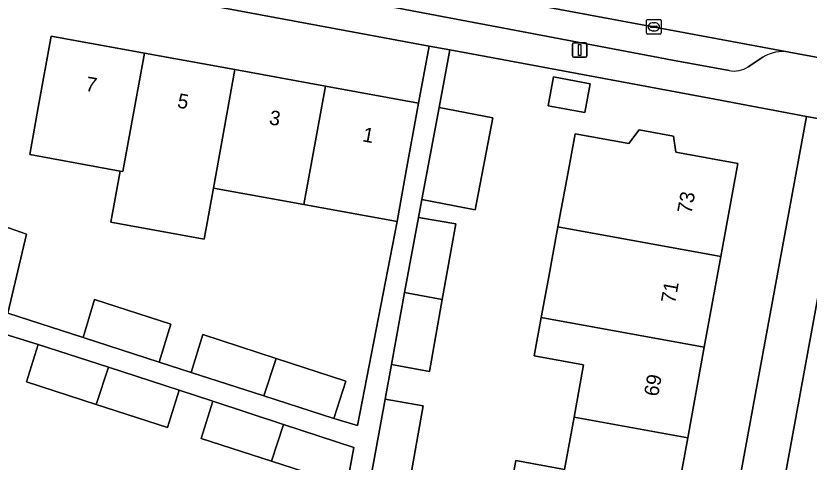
# Model space of a CAD drawing. Extents: x 160554 to 161248, y 385329 to 386506.
# Drawn here: x 161011.2 to 161065.9, y 385898.7 to 385929.4 of the extents above; entities that cross this region are included whole.
import ezdxf

# ---------------------------------------------------------------- set-up
doc = ezdxf.new("R2010")
doc.units = 0
for name, color, linetype in [('IMGEO_Erf', 7, 'Continuous'), ('IMGEO_Groenvoorziening', 7, 'Continuous'), ('IMGEO_Kolk', 7, 'Continuous'), ('IMGEO_Lichtmast', 7, 'Continuous'), ('IMGEO_Muur', 7, 'Continuous'), ('IMGEO_Pand', 7, 'Continuous'), ('IMGEO_Pand_nummerreeks', 7, 'Continuous'), ('IMGEO_Parkeervlak_open', 7, 'Continuous'), ('IMGEO_Rijbaan_lokaal_open', 7, 'Continuous'), ('IMGEO_Voetpad_open', 7, 'Continuous')]:
    doc.layers.add(name, color=color, linetype=linetype)

msp = doc.modelspace()

# ---------------------------------------------------------------- linework, layer by layer
at = {"layer": 'IMGEO_Erf'}
for points in [[(161008.397, 385915.609), (161011.928, 385914.371), (161010.631, 385908.92), (161015.825, 385907.25), (161016.607, 385909.867), (161021.881, 385908.155), (161021.071, 385905.554), (161023.269, 385904.844), (161024.079, 385907.442), (161029.141, 385905.799), (161033.944, 385904.24), (161033.111, 385901.661), (161034.749, 385901.192), (161037.466, 385915.227), (161031.052, 385916.397), (161024.81, 385917.536), (161024.166, 385914.005), (161017.737, 385915.178), (161018.381, 385918.709), (161012.152, 385919.846), (161012.742, 385923.081), (161013.639, 385927.999), (161020.055, 385926.829), (161026.297, 385925.69), (161032.54, 385924.551), (161038.954, 385923.381), (161039.687, 385927.317), (161013.833, 385932.134)], [(161055.411, 385866.741), (161065.687, 385922.472), (161059.378, 385923.648), (161044.828, 385926.359), (161041.117, 385927.05), (161040.378, 385923.082), (161044.067, 385922.376), (161042.856, 385916.038), (161039.166, 385916.744), (161038.939, 385915.509), (161041.513, 385915.068), (161040.585, 385909.867), (161039.702, 385904.915), (161037.083, 385905.375), (161036.65, 385903.009), (161039.279, 385902.547), (161038.356, 385897.375)], [(161045.652, 385898.769), (161049.011, 385898.156), (161049.669, 385901.761), (161050.328, 385905.373), (161046.928, 385905.993), (161047.407, 385908.622), (161047.898, 385911.313), (161048.558, 385914.862), (161049.238, 385918.518), (161049.741, 385921.277), (161053.444, 385920.601), (161054.149, 385921.537), (161056.523, 385921.107), (161056.69, 385920.009), (161060.956, 385919.231), (161059.785, 385912.814), (161058.647, 385906.572), (161057.508, 385900.331), (161056.37, 385894.089)], [(161008.409, 385897.602), (161014.435, 385895.622), (161020.462, 385893.643), (161026.487, 385891.664), (161032.681, 385889.629), (161033.996, 385897.051), (161028.808, 385898.728), (161023.969, 385900.292), (161024.767, 385902.852), (161022.445, 385903.609), (161021.645, 385901.044), (161016.737, 385902.631), (161011.929, 385904.185), (161012.736, 385906.774), (161010.423, 385907.481)], [(161045.171, 385896.132), (161045.652, 385898.769)]]:
    msp.add_lwpolyline(points, dxfattribs=at)
msp.add_lwpolyline([(161047.881, 385923.207), (161048.241, 385925.184), (161050.768, 385924.723), (161050.408, 385922.747)], close=True, dxfattribs=at)
at = {"layer": 'IMGEO_Groenvoorziening'}
msp.add_lwpolyline([(161073.9, 385911.717), (161071.224, 385912.172), (161067, 385912.891), (161058.528, 385866.63), (161058.312, 385865.35)], dxfattribs=at)
at = {"layer": 'IMGEO_Kolk'}
for p, q in [((161054.666, 385928.213), (161054.666, 385929.065)), ((161054.741, 385929.139), (161055.593, 385929.139)), ((161055.154, 385928.919), (161055.179, 385928.919)), ((161055.667, 385929.065), (161055.667, 385928.213)), ((161054.925, 385928.633), (161054.925, 385928.645)), ((161055.363, 385928.596), (161054.965, 385928.596)), ((161054.968, 385928.682), (161055.366, 385928.682)), ((161055.177, 385928.359), (161055.152, 385928.359)), ((161055.409, 385928.645), (161055.409, 385928.633)), ((161055.593, 385928.139), (161054.741, 385928.139))]:
    msp.add_line(p, q, dxfattribs=at)
for points in [[(161054.666, 385928.213), (161054.666, 385929.065)], [(161054.741, 385929.139), (161055.593, 385929.139)], [(161055.667, 385929.065), (161055.667, 385928.213)], [(161055.593, 385928.139), (161054.741, 385928.139)]]:
    msp.add_lwpolyline(points, dxfattribs=at)
for centre, radius, start, end in [((161054.743, 385929.063), 0.0765, 91.552, 178.448), ((161054.743, 385929.063), 0.0765, 91.552, 178.448), ((161055.591, 385929.063), 0.0765, 1.552, 88.448), ((161055.591, 385929.063), 0.0765, 1.552, 88.448), ((161054.743, 385928.215), 0.0765, 181.552, 268.448), ((161054.743, 385928.215), 0.0765, 181.552, 268.448), ((161054.965, 385928.642), 0.0403, 85.8775, 175.7526), ((161054.962, 385928.632), 0.0366, 178.938, 274.7102), ((161055.366, 385928.639), 0.043, 264.8664, 352.4533), ((161055.37, 385928.644), 0.0386, 1.7309, 96.639), ((161055.591, 385928.215), 0.0765, 271.552, 358.448), ((161055.591, 385928.215), 0.0765, 271.552, 358.448)]:
    msp.add_arc(centre, radius, start, end, dxfattribs=at)
for centre, major_axis, ratio, start_param, end_param in [((161055.153, 385928.639), (-0.387, 0.002), 0.722429, 4.712389, 7.853982), ((161055.178, 385928.639), (-0.39, 0.002), 0.717154, 1.570796, 4.712389)]:
    msp.add_ellipse(centre, major_axis=major_axis, ratio=ratio, start_param=start_param, end_param=end_param, dxfattribs=at)
at = {"layer": 'IMGEO_Lichtmast'}
for p, q in [((161049.556, 385926.646), (161049.556, 385927.446)), ((161049.556, 385927.446), (161049.556, 385926.646)), ((161049.656, 385927.546), (161050.446, 385927.546)), ((161050.446, 385927.546), (161049.656, 385927.546)), ((161050.546, 385927.446), (161050.546, 385926.646)), ((161050.546, 385926.646), (161050.546, 385927.446)), ((161050.446, 385926.546), (161049.656, 385926.546)), ((161049.656, 385926.546), (161050.446, 385926.546))]:
    msp.add_line(p, q, dxfattribs=at)
msp.add_lwpolyline([(161049.976, 385927.421), (161050.126, 385927.421), (161050.126, 385926.671), (161049.976, 385926.671), (161049.976, 385927.421)], dxfattribs=at)
for centre, start, end in [((161049.656, 385927.446), 90, 180), ((161049.656, 385927.446), 90, 180), ((161050.446, 385927.446), 0, 90), ((161050.446, 385927.446), 360, 90), ((161049.656, 385926.646), 180, 270), ((161049.656, 385926.646), 180, 270), ((161050.446, 385926.646), 270, 0), ((161050.446, 385926.646), 270, 0)]:
    msp.add_arc(centre, 0.1, start, end, dxfattribs=at)
at = {"layer": 'IMGEO_Muur'}
msp.add_lwpolyline([(161044.828, 385926.359), (161059.378, 385923.648)], dxfattribs=at)
at = {"layer": 'IMGEO_Pand'}
for points in [[(161020.055, 385926.829), (161013.639, 385927.999), (161012.742, 385923.081), (161012.152, 385919.846), (161018.381, 385918.709), (161018.567, 385918.675)], [(161026.297, 385925.69), (161020.055, 385926.829), (161018.567, 385918.675), (161018.381, 385918.709), (161017.737, 385915.178), (161024.166, 385914.005), (161024.81, 385917.536)], [(161032.54, 385924.551), (161026.297, 385925.69), (161024.81, 385917.536), (161031.052, 385916.397)], [(161047.881, 385923.207), (161050.408, 385922.747), (161050.768, 385924.723), (161048.241, 385925.184)], [(161031.052, 385916.397), (161037.466, 385915.227), (161038.057, 385918.463), (161038.954, 385923.381), (161032.54, 385924.551)], [(161042.856, 385916.038), (161044.067, 385922.376), (161040.378, 385923.082), (161039.166, 385916.744)], [(161049.238, 385918.518), (161048.558, 385914.862), (161059.785, 385912.814), (161060.956, 385919.231), (161056.69, 385920.009), (161056.523, 385921.107), (161054.149, 385921.537), (161053.444, 385920.601), (161049.741, 385921.277)], [(161010.498, 385908.363), (161010.631, 385908.92), (161011.928, 385914.371), (161008.397, 385915.609), (161006.831, 385909.565)], [(161040.585, 385909.867), (161041.513, 385915.068), (161038.939, 385915.509), (161037.992, 385910.34)], [(161048.558, 385914.862), (161047.898, 385911.313), (161047.407, 385908.622), (161058.647, 385906.572), (161059.785, 385912.814)], [(161037.992, 385910.34), (161037.083, 385905.375), (161039.702, 385904.915), (161040.585, 385909.867)], [(161021.881, 385908.155), (161016.607, 385909.867), (161015.825, 385907.25), (161021.071, 385905.554)], [(161057.508, 385900.331), (161058.647, 385906.572), (161047.407, 385908.622), (161046.928, 385905.993), (161050.328, 385905.373), (161049.669, 385901.761)], [(161029.141, 385905.799), (161024.079, 385907.442), (161023.269, 385904.844), (161028.295, 385903.219)], [(161017.579, 385905.195), (161012.736, 385906.774), (161011.929, 385904.185), (161016.737, 385902.631)], [(161028.295, 385903.219), (161033.111, 385901.661), (161033.944, 385904.24), (161029.141, 385905.799)], [(161016.737, 385902.631), (161021.645, 385901.044), (161022.445, 385903.609), (161017.579, 385905.195)], [(161023.969, 385900.292), (161028.808, 385898.728), (161029.64, 385901.263), (161024.767, 385902.852)], [(161038.356, 385897.375), (161039.279, 385902.547), (161036.65, 385903.009), (161035.706, 385897.858)], [(161056.37, 385894.089), (161057.508, 385900.331), (161049.669, 385901.761), (161049.011, 385898.156), (161045.652, 385898.769), (161045.171, 385896.132)], [(161033.996, 385897.051), (161034.498, 385899.68), (161029.64, 385901.263), (161028.808, 385898.728)]]:
    msp.add_lwpolyline(points, close=True, dxfattribs=at)
at = {"layer": 'IMGEO_Parkeervlak_open'}
for points in [[(161064.497, 385926.9), (161016.089, 385935.913)], [(161011.71, 385934.821), (161015.193, 385934.044), (161015.726, 385933.938), (161036.684, 385930.088), (161041.921, 385929.099), (161045.553, 385928.412), (161056.458, 385926.352), (161060.361, 385925.626)], [(161061.667, 385925.883), (161062.683, 385926.54)]]:
    msp.add_lwpolyline(points, dxfattribs=at)
for centre, radius, start, end in [((161064.068, 385924.31), 2.625, 80.5981, 121.8516), ((161060.69, 385927.403), 1.807, 259.5278, 302.7375)]:
    msp.add_arc(centre, radius, start, end, dxfattribs=at)
at = {"layer": 'IMGEO_Rijbaan_lokaal_open'}
msp.add_lwpolyline([(161016.089, 385935.913), (161064.497, 385926.9), (161068.716, 385926.115), (161071.268, 385925.577)], dxfattribs=at)
at = {"layer": 'IMGEO_Voetpad_open'}
for points in [[(161060.361, 385925.626), (161056.458, 385926.352), (161045.553, 385928.412), (161041.921, 385929.099), (161036.684, 385930.088), (161015.726, 385933.938), (161015.193, 385934.044), (161011.71, 385934.821)], [(161013.833, 385932.134), (161039.687, 385927.317), (161041.117, 385927.05), (161044.828, 385926.359), (161059.378, 385923.648), (161065.687, 385922.472), (161068.656, 385921.934), (161068.84, 385922.94), (161078.39, 385921.217)], [(161035.706, 385897.858), (161036.65, 385903.009), (161037.083, 385905.375), (161037.992, 385910.34), (161038.939, 385915.509), (161039.166, 385916.744), (161040.378, 385923.082), (161041.117, 385927.05), (161039.687, 385927.317), (161038.954, 385923.381), (161038.057, 385918.463), (161037.466, 385915.227), (161034.749, 385901.192), (161033.111, 385901.661), (161028.295, 385903.219), (161023.269, 385904.844), (161021.071, 385905.554), (161015.825, 385907.25), (161010.631, 385908.92)], [(161071.268, 385925.577), (161068.716, 385926.115), (161064.497, 385926.9)], [(161062.683, 385926.54), (161061.667, 385925.883)], [(161058.312, 385865.35), (161058.528, 385866.63), (161067, 385912.891), (161068.656, 385921.934), (161065.687, 385922.472), (161055.411, 385866.741), (161054.477, 385866.855)], [(161010.423, 385907.481), (161012.736, 385906.774), (161017.579, 385905.195), (161022.445, 385903.609), (161024.767, 385902.852), (161029.64, 385901.263), (161034.498, 385899.68), (161033.996, 385897.051)]]:
    msp.add_lwpolyline(points, dxfattribs=at)
for centre, radius, start, end in [((161064.068, 385924.31), 2.625, 80.5981, 121.8516), ((161060.69, 385927.403), 1.807, 259.5278, 302.7375)]:
    msp.add_arc(centre, radius, start, end, dxfattribs=at)

# ---------------------------------------------------------------- texts
at = {"layer": 'IMGEO_Pand_nummerreeks'}
for s, rotation, p in [('7', 349.6638, (161015.943, 385924.245)), ('5', 349.6638, (161022.272, 385923.09)), ('3', 349.6617, (161028.6, 385921.936)), ('1', 349.6617, (161035.042, 385920.76)), ('73', 79.662, (161057.754, 385915.725)), ('71', 79.662, (161056.628, 385909.544)), ('69', 79.662, (161055.459, 385903.141))]:
    msp.add_text(s, height=1, rotation=rotation, dxfattribs=at).set_placement(p)

doc.saveas('drawing.dxf')
